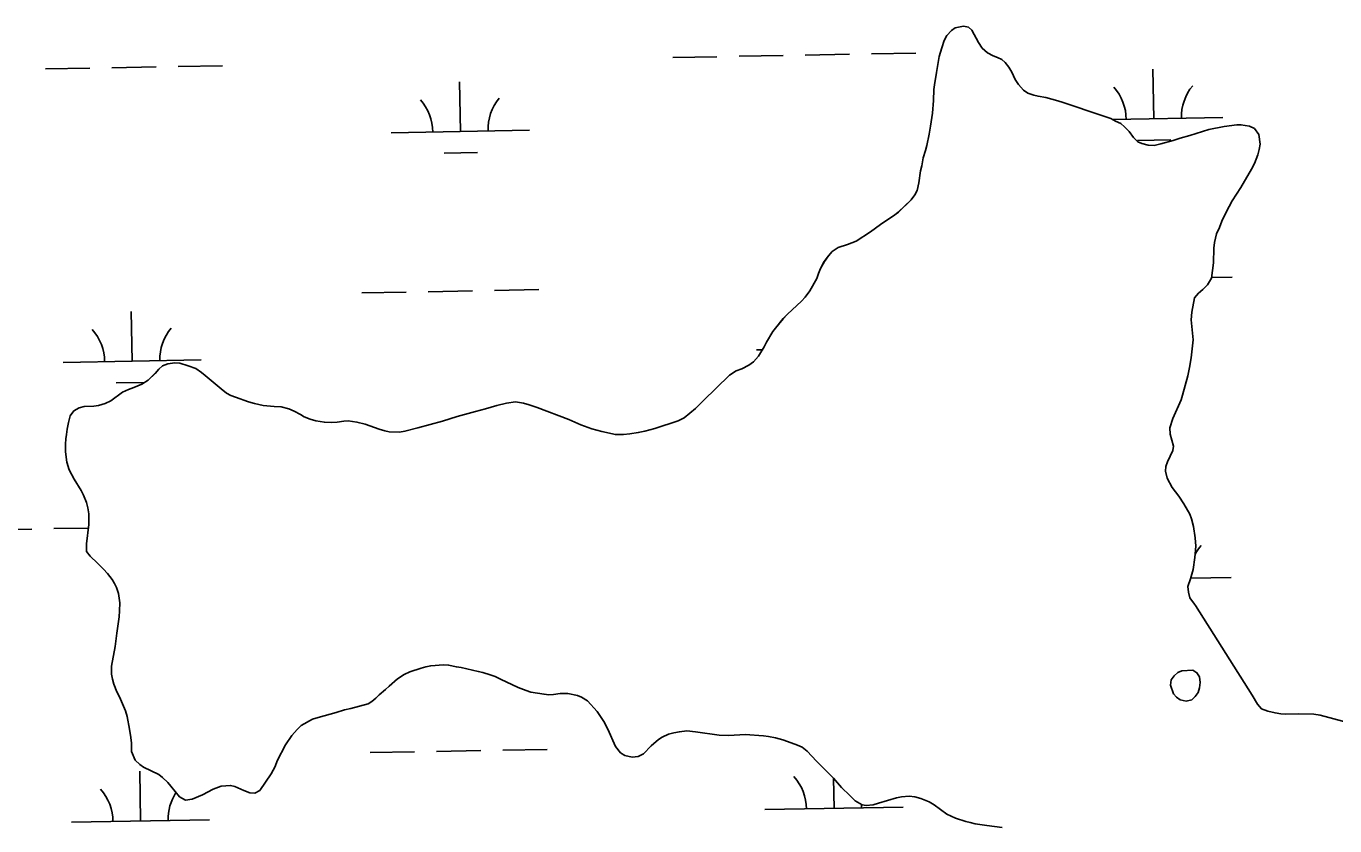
# Model space of a CAD drawing. Extents: x 3957609 to 3995875, y 234277 to 260273.
# Drawn here: x 3981710 to 3982657, y 248068 to 248646 of the extents above; entities that cross this region are included whole.
import ezdxf

# ---------------------------------------------------------------- set-up
doc = ezdxf.new("R2010")
doc.units = 0
doc.layers.add('V-TOPO-SHOR', color=7, linetype='Continuous')
doc.layers.add('V-WETL-SWMP', color=7, linetype='Continuous')

msp = doc.modelspace()

# ---------------------------------------------------------------- linework, layer by layer
at = {"layer": 'V-TOPO-SHOR'}
for points in [[(3982277.619, 248454.872), (3982282.645, 248463.768), (3982283.829, 248467.375), (3982285.328, 248470.977), (3982288.005, 248476.064), (3982290.995, 248480.3), (3982293.661, 248483.261), (3982298.132, 248486.216), (3982304.831, 248488.525), (3982311.104, 248490.941), (3982321.43, 248497.482), (3982328.674, 248502.867), (3982339.106, 248509.938), (3982341.558, 248511.945), (3982350.938, 248520.828), (3982353.393, 248524.322), (3982355.105, 248527.604), (3982356.402, 248533.122), (3982357.711, 248541.822), (3982358.468, 248545.324), (3982359.447, 248551.158), (3982361.168, 248556.461), (3982362.138, 248560.065), (3982363.871, 248568.235), (3982364.85, 248574.072), (3982366.163, 248583.515), (3982366.943, 248592.643), (3982367.293, 248600.605), (3982367.733, 248604.001), (3982369.149, 248612.914), (3982371.213, 248624.372), (3982372.937, 248630.736), (3982374.66, 248636.144), (3982376.585, 248639.534), (3982379.997, 248643.341), (3982382.766, 248645.135), (3982388.715, 248646.386), (3982392.428, 248645.629), (3982394.863, 248643.599), (3982399.498, 248634.555), (3982402.242, 248630.51), (3982406.049, 248627.096), (3982410.289, 248624.956), (3982413.256, 248623.776), (3982416.437, 248622.277), (3982418.974, 248620.143), (3982421.616, 248616.629), (3982423.617, 248613.01), (3982426.04, 248607.691), (3982428.573, 248604.177), (3982432.166, 248600.128), (3982435.236, 248597.992), (3982439.583, 248596.489), (3982442.66, 248595.731), (3982448.39, 248594.754), (3982456.873, 248592.276), (3982460.797, 248591.199), (3982488.895, 248581.848), (3982495.256, 248579.486), (3982498.648, 248577.668), (3982502.674, 248575.952), (3982505.32, 248573.605), (3982508.597, 248570.088), (3982511.659, 248565.828), (3982514.938, 248562.736), (3982517.801, 248561.556), (3982522.466, 248560.264), (3982526.607, 248560.139), (3982531.6, 248561.181), (3982540.425, 248563.588), (3982545.422, 248565.265), (3982552.543, 248567.256), (3982566.365, 248571.659), (3982577.416, 248573.842), (3982586.445, 248575.079), (3982589.524, 248575.067), (3982595.784, 248573.979), (3982599.28, 248572.374), (3982602.342, 248568.114), (3982603.376, 248560.995), (3982602.723, 248557.176), (3982601.752, 248553.252), (3982599.284, 248547.103), (3982597.144, 248542.864), (3982589.339, 248529.73), (3982583.142, 248520.094), (3982578.755, 248511.724), (3982575.755, 248505.259), (3982573.932, 248500.702), (3982571.79, 248496.25), (3982570.277, 248489.78), (3982569.836, 248485.854), (3982569.58, 248475.131), (3982568.155, 248463.987), (3982565.269, 248459.222), (3982561.964, 248455.943), (3982558.873, 248453.194), (3982555.887, 248449.809), (3982553.933, 248439.518), (3982553.381, 248433.892), (3982554.808, 248419.448)], [(3981750.075, 248310.496), (3981745.119, 248318.586), (3981741.537, 248325.393), (3981739.753, 248330.923), (3981738.829, 248338.359), (3981738.746, 248344.093), (3981738.973, 248347.808), (3981739.518, 248350.885), (3981739.958, 248354.917), (3981740.933, 248359.691), (3981742.225, 248364.358), (3981744.789, 248368.063), (3981748.727, 248370.384), (3981752.236, 248371.326), (3981759.457, 248371.508), (3981762.644, 248371.92), (3981767.532, 248373.492), (3981771.681, 248375.387), (3981779.988, 248381.619), (3981784.35, 248383.618), (3981788.285, 248384.875), (3981794.134, 248387.294), (3981798.711, 248390.247), (3981803.616, 248395.111), (3981806.282, 248398.179), (3981809.053, 248400.717), (3981812.988, 248402.083), (3981817.874, 248402.805), (3981821.483, 248402.472), (3981827.635, 248400.747), (3981833.146, 248398.707), (3981837.277, 248395.824), (3981840.027, 248393.69), (3981851.455, 248383.98), (3981855.477, 248380.886), (3981858.549, 248379.28), (3981861.943, 248377.885), (3981871.378, 248374.664), (3981875.622, 248373.476), (3981881.987, 248371.965), (3981889.945, 248371.188), (3981895.041, 248370.955), (3981900.452, 248369.661), (3981904.267, 248367.946), (3981908.822, 248365.485), (3981911.574, 248363.668), (3981915.922, 248362.058), (3981920.057, 248360.875), (3981926.211, 248359.787), (3981931.52, 248359.658), (3981935.343, 248359.961), (3981940.232, 248360.686), (3981943.31, 248360.778), (3981949.784, 248360.01), (3981955.616, 248358.499), (3981965.795, 248354.847), (3981970.036, 248353.557), (3981973.112, 248352.802), (3981980.651, 248352.771), (3981984.477, 248353.285), (3981993.937, 248355.689), (3982011.58, 248360.715), (3982022.32, 248364.068), (3982035.605, 248367.729), (3982042.726, 248369.505), (3982051.018, 248372.02), (3982058.033, 248373.585), (3982064.619, 248374.512), (3982070.349, 248373.64), (3982074.486, 248372.454), (3982080.211, 248370.521), (3982103.005, 248361.827), (3982111.801, 248358.075), (3982119.86, 248355.175), (3982126.964, 248353.025), (3982136.83, 248350.966), (3982142.671, 248350.944), (3982147.131, 248351.349), (3982153.293, 248352.386), (3982158.076, 248353.428), (3982165.305, 248355.417), (3982182.314, 248360.869), (3982186.463, 248362.976), (3982194.667, 248369.736), (3982197.438, 248372.38), (3982200.318, 248375.446), (3982219.292, 248393.952), (3982224.083, 248397.01), (3982228.336, 248398.587), (3982233.335, 248401.114), (3982236.743, 248403.647), (3982240.264, 248407.563), (3982244.434, 248414.446), (3982246.039, 248417.731), (3982250.85, 248425.569), (3982252.771, 248428.002), (3982258.319, 248434.777), (3982261.412, 248437.949), (3982271.537, 248447.358), (3982274.203, 248450.426), (3982277.619, 248454.872)], [(3982554.808, 248419.448), (3982553.481, 248406.394), (3982552.285, 248399.498), (3982550.984, 248393.344), (3982547.212, 248379.344), (3982546.137, 248376.163), (3982540.243, 248362.595), (3982537.986, 248355.704), (3982538.391, 248351.243), (3982540.798, 248342.527), (3982540.255, 248339.342), (3982536.292, 248331.078), (3982535.11, 248327.898), (3982534.992, 248324.5), (3982536.032, 248319.399), (3982539.614, 248312.589), (3982544.474, 248306.306), (3982548.273, 248300.874), (3982552.596, 248293.426), (3982553.749, 248289.916), (3982555.213, 248284.495), (3982556.455, 248276.315), (3982556.854, 248270.154), (3982556.184, 248261.983), (3982554.98, 248253.387), (3982552.936, 248246.494), (3982551.109, 248241.085), (3982551.517, 248236.838), (3982552.457, 248232.905), (3982555.834, 248228.113), (3982556.627, 248227.241)], [(3982131.396, 248137.786), (3982128.445, 248143.32), (3982126.125, 248146.939), (3982123.591, 248150.453), (3982116.616, 248158.338), (3982112.168, 248160.904), (3982109.304, 248162.084), (3982102.409, 248163.493), (3982096.887, 248163.515), (3982092.001, 248162.899), (3982088.603, 248162.7), (3982085.206, 248163.032), (3982075.658, 248164.662), (3982072.158, 248165.739), (3982066.434, 248167.992), (3982053.609, 248173.991), (3982049.902, 248175.916), (3982046.191, 248177.206), (3982040.783, 248178.82), (3982037.493, 248179.578), (3982025.189, 248182.387), (3982021.687, 248182.828), (3982016.065, 248184.124), (3982012.35, 248184.351), (3982003.216, 248183.645), (3981999.71, 248182.916), (3981996.308, 248181.974), (3981988.016, 248179.248), (3981983.971, 248177.353), (3981979.183, 248174.294), (3981973.002, 248168.903), (3981970.337, 248166.366), (3981965.863, 248162.563), (3981963.518, 248160.234), (3981960.64, 248157.699), (3981957.978, 248156.011), (3981945.225, 248152.771), (3981940.867, 248151.833), (3981934.807, 248149.947), (3981921.626, 248146.285), (3981917.585, 248144.921), (3981909.391, 248140.387), (3981906.407, 248137.534), (3981902.674, 248133.303), (3981897.975, 248126.526), (3981892.087, 248114.871), (3981890.584, 248110.843), (3981887.801, 248105.544), (3981879.578, 248093.474), (3981875.853, 248091.364), (3981872.244, 248091.698), (3981867.792, 248093.414), (3981861.327, 248096.201), (3981858.357, 248097.064), (3981851.453, 248096.562), (3981845.711, 248094.461), (3981838.051, 248090.35), (3981830.604, 248087.09), (3981825.611, 248086.367), (3981821.372, 248088.72), (3981815.14, 248096.496), (3981812.816, 248099.161), (3981809.008, 248102.892), (3981806.362, 248104.92), (3981795.342, 248110.38), (3981792.589, 248112.196), (3981789.204, 248115.289), (3981786.577, 248121.67), (3981786.495, 248127.618), (3981786.192, 248131.865), (3981785.262, 248137.815), (3981783.388, 248146.846), (3981782.341, 248150.992), (3981777.817, 248161.098), (3981776.027, 248164.715), (3981773.713, 248170.247), (3981772.773, 248173.966), (3981772.15, 248177.472), (3981772.175, 248183.311), (3981774.674, 248197.635), (3981776.095, 248207.185), (3981777.629, 248219.071), (3981777.965, 248223.317), (3981778.096, 248229.262), (3981777.791, 248232.662), (3981777.272, 248235.848), (3981775.802, 248240.207), (3981774.33, 248243.186), (3981772.535, 248245.953), (3981769.156, 248250.426), (3981766.408, 248253.519), (3981762.072, 248257.995), (3981756.784, 248263.007), (3981754.142, 248266.308), (3981753.954, 248271.936), (3981755.816, 248285.945), (3981755.742, 248293.483), (3981755.121, 248297.839), (3981754.075, 248301.771), (3981751.867, 248307.197), (3981750.075, 248310.496)], [(3982556.627, 248227.241), (3982597.507, 248162.432), (3982601.408, 248155.94), (3982604.368, 248152.53), (3982609.033, 248150.811), (3982614.229, 248149.517), (3982618.368, 248148.968), (3982622.083, 248148.743), (3982631.428, 248148.81), (3982642.362, 248148.552), (3982646.821, 248148.004), (3982666.651, 248142.509), (3982679.799, 248138.101), (3982683.617, 248136.707), (3982688.702, 248134.243), (3982694.523, 248129.123), (3982706.788, 248116.968)], [(3982540.644, 248163.407), (3982542.862, 248160.955), (3982545.615, 248159.034), (3982549.858, 248158.061), (3982553.897, 248159.106), (3982556.348, 248161.326), (3982558.484, 248164.396), (3982559.559, 248167.576), (3982560, 248171.611), (3982559.59, 248175.541), (3982557.585, 248178.627), (3982554.728, 248180.55), (3982546.761, 248180.053), (3982543.89, 248178.683), (3982541.119, 248176.465), (3982539.092, 248173.395), (3982538.438, 248169.573), (3982540.644, 248163.407)], [(3982416.615, 248066.655), (3982405.685, 248067.974), (3982397.092, 248069.387), (3982393.591, 248070.358), (3982390.513, 248071.009), (3982382.878, 248073.374), (3982376.732, 248076.266), (3982367.416, 248083.1), (3982363.816, 248085.132), (3982357.878, 248087.598), (3982353.424, 248088.89), (3982349.498, 248089.33), (3982343.868, 248088.822), (3982340.255, 248087.989), (3982327.181, 248084.219), (3982323.353, 248082.959), (3982318.36, 248082.449), (3982315.391, 248083.098), (3982310.412, 248085.986), (3982306.392, 248089.72), (3982300.364, 248095.689), (3982294.552, 248102.296), (3982285.457, 248111.57), (3982282.285, 248114.556), (3982275.627, 248121.803), (3982272.026, 248124.683), (3982268.637, 248126.291), (3982264.078, 248127.796), (3982258.034, 248130.155), (3982252.73, 248131.558), (3982247.532, 248132.535), (3982243.924, 248132.973), (3982230.761, 248133.876), (3982218.975, 248133.182), (3982211.86, 248133.424), (3982194.778, 248135.935), (3982188.408, 248136.598), (3982183.096, 248135.875), (3982179.166, 248135.148), (3982175.338, 248134.104), (3982170.658, 248131.998), (3982168.103, 248130.204), (3982162.669, 248125.662), (3982157.232, 248120.054), (3982153.293, 248117.947), (3982149.046, 248117.54), (3982143.531, 248118.838), (3982140.459, 248120.761), (3982136.973, 248125.234), (3982131.396, 248137.786)]]:
    msp.add_lwpolyline(points, dxfattribs=at)
at = {"layer": 'V-WETL-SWMP'}
for p, q in [((3982178.265, 248623.726), (3982210.259, 248624.308)), ((3982226.257, 248624.599), (3982258.251, 248625.181)), ((3982274.249, 248625.472), (3982306.243, 248626.053)), ((3982322.241, 248626.344), (3982354.236, 248626.926)), ((3981724.432, 248615.474), (3981756.426, 248616.056)), ((3981772.424, 248616.347), (3981804.418, 248616.929)), ((3981820.416, 248617.22), (3981852.41, 248617.801)), ((3982526.446, 248579.307), (3982525.791, 248615.301)), ((3982024.621, 248570.182), (3982023.966, 248606.176)), ((3982496.602, 248578.764), (3982576.437, 248580.216)), ((3981974.629, 248569.273), (3982074.612, 248571.091)), ((3982514.728, 248563.66), (3982538.724, 248564.097)), ((3982012.903, 248554.536), (3982036.899, 248554.972)), ((3982568.235, 248464.616), (3982583.127, 248464.887)), ((3981953.323, 248453.435), (3981985.318, 248454.017)), ((3982001.315, 248454.307), (3982033.31, 248454.889)), ((3982049.307, 248455.18), (3982081.302, 248455.762)), ((3981787.131, 248403.975), (3981786.477, 248439.969)), ((3981737.139, 248403.066), (3981837.123, 248404.884)), ((3982238.964, 248412.191), (3982243.113, 248412.266)), ((3981775.414, 248388.329), (3981796.326, 248388.709)), ((3981682.488, 248281.982), (3981714.482, 248282.563)), ((3981730.48, 248282.854), (3981755.466, 248283.309)), ((3982553.105, 248247.062), (3982582.485, 248247.596)), ((3981959.371, 248120.815), (3981991.366, 248121.397)), ((3982007.363, 248121.687), (3982039.358, 248122.269)), ((3982055.356, 248122.56), (3982087.35, 248123.142)), ((3981793.179, 248071.355), (3981792.525, 248107.349)), ((3982295.004, 248080.48), (3982294.609, 248102.232)), ((3982245.012, 248079.571), (3982344.996, 248081.389)), ((3981743.187, 248070.446), (3981843.171, 248072.264))]:
    msp.add_line(p, q, dxfattribs=at)
for points in [[(3981973.113, 248352.801), (3981980.652, 248352.77), (3981984.476, 248353.285), (3981993.936, 248355.689), (3982011.581, 248360.714), (3982022.319, 248364.068), (3982035.606, 248367.73), (3982042.727, 248369.506), (3982051.019, 248372.02), (3982058.033, 248373.584), (3982064.62, 248374.513), (3982070.35, 248373.64), (3982074.486, 248372.455), (3982080.211, 248370.521), (3982103.004, 248361.828), (3982111.801, 248358.076), (3982119.859, 248355.176), (3982126.964, 248353.024), (3982136.83, 248350.966), (3982142.67, 248350.943), (3982147.131, 248351.349), (3982153.293, 248352.386), (3982158.075, 248353.428), (3982165.304, 248355.416), (3982182.314, 248360.868), (3982186.463, 248362.975), (3982194.667, 248369.736), (3982197.438, 248372.38), (3982200.317, 248375.447), (3982219.292, 248393.951), (3982224.082, 248397.01), (3982228.336, 248398.586), (3982233.336, 248401.114), (3982236.744, 248403.648), (3982240.264, 248407.562), (3982244.433, 248414.447), (3982246.039, 248417.732), (3982250.849, 248425.569), (3982252.77, 248428.003), (3982258.319, 248434.776), (3982261.411, 248437.949), (3982271.536, 248447.357), (3982274.203, 248450.425), (3982277.619, 248454.871), (3982282.645, 248463.769), (3982283.828, 248467.375), (3982285.329, 248470.978), (3982288.004, 248476.064), (3982290.994, 248480.299), (3982293.661, 248483.261), (3982298.132, 248486.216), (3982304.831, 248488.524), (3982311.105, 248490.941), (3982321.431, 248497.482), (3982328.673, 248502.867), (3982339.107, 248509.939), (3982341.557, 248511.946), (3982350.937, 248520.827), (3982353.393, 248524.321), (3982355.105, 248527.605), (3982356.402, 248533.121), (3982357.711, 248541.822), (3982358.469, 248545.323), (3982359.448, 248551.159), (3982361.168, 248556.46), (3982362.139, 248560.066), (3982363.871, 248568.235), (3982364.85, 248574.071), (3982366.163, 248583.515), (3982366.943, 248592.643), (3982367.294, 248600.605), (3982367.733, 248604.001), (3982369.149, 248612.914), (3982371.213, 248624.373), (3982372.938, 248630.736), (3982374.659, 248636.144), (3982376.584, 248639.534), (3982379.997, 248643.342), (3982382.765, 248645.136), (3982388.716, 248646.386), (3982392.429, 248645.628), (3982394.863, 248643.6), (3982399.498, 248634.556), (3982402.242, 248630.511), (3982406.05, 248627.097), (3982410.289, 248624.957), (3982413.257, 248623.777), (3982416.436, 248622.277), (3982418.975, 248620.143), (3982421.616, 248616.629), (3982423.618, 248613.011), (3982426.039, 248607.692), (3982428.573, 248604.178), (3982432.166, 248600.128), (3982435.236, 248597.992), (3982439.584, 248596.488), (3982442.66, 248595.732), (3982448.389, 248594.754), (3982456.873, 248592.277), (3982460.797, 248591.199), (3982488.896, 248581.847)], [(3982488.896, 248581.847), (3982495.257, 248579.486), (3982498.647, 248577.667), (3982502.675, 248575.952), (3982505.32, 248573.605), (3982508.597, 248570.088), (3982511.659, 248565.828), (3982514.938, 248562.736), (3982517.8, 248561.556), (3982522.466, 248560.263), (3982526.607, 248560.14), (3982531.601, 248561.182), (3982540.424, 248563.588), (3982545.421, 248565.266), (3982552.543, 248567.255), (3982566.364, 248571.658), (3982577.415, 248573.842), (3982586.445, 248575.08), (3982589.524, 248575.067), (3982595.784, 248573.98), (3982599.281, 248572.373), (3982602.343, 248568.114), (3982603.376, 248560.996), (3982602.723, 248557.176), (3982601.752, 248553.251), (3982599.285, 248547.103), (3982597.144, 248542.865), (3982589.339, 248529.731), (3982583.142, 248520.094), (3982578.755, 248511.724), (3982575.755, 248505.259), (3982573.932, 248500.701), (3982571.79, 248496.25), (3982570.277, 248489.78), (3982569.837, 248485.853), (3982569.581, 248475.13), (3982568.155, 248463.987), (3982565.269, 248459.221), (3982561.964, 248455.943), (3982558.874, 248453.195), (3982555.887, 248449.81), (3982553.934, 248439.518), (3982553.38, 248433.893), (3982554.808, 248419.447), (3982553.48, 248406.393), (3982552.284, 248399.497), (3982550.985, 248393.344), (3982547.212, 248379.344), (3982546.137, 248376.163), (3982540.242, 248362.596), (3982537.985, 248355.704), (3982538.391, 248351.243), (3982540.798, 248342.526), (3982540.254, 248339.343), (3982536.292, 248331.078), (3982535.111, 248327.897), (3982534.991, 248324.5), (3982536.032, 248319.399), (3982539.614, 248312.589), (3982544.473, 248306.305), (3982548.273, 248300.875), (3982552.596, 248293.425), (3982553.749, 248289.916), (3982555.214, 248284.495), (3982556.455, 248276.315), (3982556.854, 248270.155), (3982556.184, 248261.982), (3982554.981, 248253.387), (3982552.936, 248246.493), (3982551.109, 248241.086), (3982551.516, 248236.837), (3982552.456, 248232.905), (3982555.834, 248228.113), (3982556.627, 248227.24), (3982597.506, 248162.432), (3982601.408, 248155.94), (3982604.367, 248152.53), (3982609.032, 248150.812), (3982614.229, 248149.517), (3982618.368, 248148.969), (3982622.083, 248148.742), (3982631.427, 248148.81), (3982642.362, 248148.553), (3982646.82, 248148.004), (3982666.652, 248142.508)], [(3981830.604, 248087.09), (3981825.611, 248086.367), (3981821.373, 248088.72), (3981815.141, 248096.496), (3981812.816, 248099.16), (3981809.009, 248102.892), (3981806.362, 248104.92), (3981795.342, 248110.38), (3981792.589, 248112.196), (3981789.204, 248115.289), (3981786.576, 248121.67), (3981786.494, 248127.617), (3981786.192, 248131.865), (3981785.261, 248137.815), (3981783.387, 248146.847), (3981782.342, 248150.992), (3981777.817, 248161.098), (3981776.027, 248164.715), (3981773.714, 248170.246), (3981772.773, 248173.966), (3981772.15, 248177.472), (3981772.174, 248183.312), (3981774.674, 248197.635), (3981776.094, 248207.185), (3981777.629, 248219.071), (3981777.964, 248223.317), (3981778.095, 248229.262), (3981777.79, 248232.661), (3981777.272, 248235.848), (3981775.803, 248240.207), (3981774.329, 248243.186), (3981772.535, 248245.954), (3981769.156, 248250.427), (3981766.408, 248253.518), (3981762.073, 248257.995), (3981756.784, 248263.007), (3981754.143, 248266.309), (3981753.954, 248271.937), (3981755.816, 248285.945), (3981755.741, 248293.484), (3981755.121, 248297.839), (3981754.075, 248301.772), (3981751.868, 248307.196), (3981750.076, 248310.495), (3981745.119, 248318.585), (3981741.537, 248325.394), (3981739.754, 248330.923), (3981738.829, 248338.359), (3981738.746, 248344.093), (3981738.973, 248347.808), (3981739.517, 248350.885), (3981739.958, 248354.918), (3981740.933, 248359.692), (3981742.226, 248364.358), (3981744.789, 248368.064), (3981748.727, 248370.384), (3981752.235, 248371.325), (3981759.456, 248371.508), (3981762.643, 248371.92), (3981767.533, 248373.493), (3981771.682, 248375.387), (3981779.989, 248381.618), (3981784.35, 248383.617), (3981788.284, 248384.875), (3981794.134, 248387.294), (3981798.711, 248390.248), (3981803.615, 248395.112), (3981806.282, 248398.18), (3981809.053, 248400.717), (3981812.987, 248402.082), (3981817.874, 248402.805), (3981821.483, 248402.472), (3981827.634, 248400.748), (3981833.147, 248398.708), (3981837.276, 248395.824), (3981840.028, 248393.69), (3981851.456, 248383.981), (3981855.478, 248380.886), (3981858.55, 248379.28), (3981861.942, 248377.886), (3981871.379, 248374.663), (3981875.621, 248373.477), (3981881.986, 248371.965), (3981889.946, 248371.189), (3981895.041, 248370.956), (3981900.451, 248369.66), (3981904.266, 248367.946), (3981908.822, 248365.485), (3981911.575, 248363.669), (3981915.922, 248362.059), (3981920.058, 248360.874), (3981926.212, 248359.787), (3981931.52, 248359.659), (3981935.343, 248359.962), (3981940.231, 248360.686), (3981943.31, 248360.779), (3981949.784, 248360.01), (3981955.617, 248358.499), (3981965.795, 248354.848), (3981970.037, 248353.557), (3981973.113, 248352.801)], [(3982376.733, 248076.266), (3982367.417, 248083.1), (3982363.815, 248085.132), (3982357.879, 248087.598), (3982353.425, 248088.89), (3982349.498, 248089.331), (3982343.869, 248088.823), (3982340.256, 248087.988), (3982327.181, 248084.219), (3982323.353, 248082.96), (3982318.361, 248082.45), (3982315.39, 248083.099), (3982310.412, 248085.986), (3982306.392, 248089.719), (3982300.365, 248095.689), (3982294.552, 248102.296), (3982285.458, 248111.57), (3982282.285, 248114.556), (3982275.626, 248121.803), (3982272.027, 248124.684), (3982268.636, 248126.291), (3982264.077, 248127.796), (3982258.034, 248130.156), (3982252.731, 248131.558), (3982247.532, 248132.535), (3982243.924, 248132.974), (3982230.762, 248133.877), (3982218.974, 248133.182), (3982211.861, 248133.424), (3982194.777, 248135.935), (3982188.409, 248136.598), (3982183.097, 248135.876), (3982179.165, 248135.149), (3982175.339, 248134.103), (3982170.658, 248131.999), (3982168.103, 248130.204), (3982162.669, 248125.661), (3982157.232, 248120.055), (3982153.294, 248117.948), (3982149.046, 248117.54), (3982143.53, 248118.837), (3982140.458, 248120.761), (3982136.973, 248125.234), (3982131.397, 248137.786), (3982128.446, 248143.319), (3982126.125, 248146.938), (3982123.591, 248150.453), (3982116.616, 248158.338), (3982112.167, 248160.904), (3982109.305, 248162.084), (3982102.409, 248163.492), (3982096.888, 248163.515), (3982092.001, 248162.898), (3982088.603, 248162.699), (3982085.206, 248163.032), (3982075.657, 248164.663), (3982072.158, 248165.739), (3982066.433, 248167.992), (3982053.61, 248173.99), (3982049.902, 248175.916), (3982046.191, 248177.206), (3982040.783, 248178.82), (3982037.494, 248179.577), (3982025.189, 248182.388), (3982021.687, 248182.827), (3982016.065, 248184.124), (3982012.35, 248184.351), (3982003.216, 248183.645), (3981999.709, 248182.916), (3981996.308, 248181.974), (3981988.015, 248179.248), (3981983.972, 248177.353), (3981979.182, 248174.293), (3981973.002, 248168.903), (3981970.337, 248166.366), (3981965.862, 248162.562), (3981963.517, 248160.235), (3981960.64, 248157.699), (3981957.978, 248156.011), (3981945.224, 248152.771), (3981940.867, 248151.834), (3981934.807, 248149.947), (3981921.626, 248146.285), (3981917.586, 248144.921), (3981909.392, 248140.388), (3981906.407, 248137.534), (3981902.674, 248133.302), (3981897.975, 248126.526), (3981892.087, 248114.87), (3981890.585, 248110.842), (3981887.802, 248105.544), (3981879.578, 248093.474), (3981875.853, 248091.365), (3981872.244, 248091.698), (3981867.792, 248093.415), (3981861.326, 248096.202), (3981858.357, 248097.064), (3981851.453, 248096.561), (3981845.711, 248094.461), (3981838.05, 248090.351), (3981830.604, 248087.09)], [(3982416.616, 248066.654), (3982405.685, 248067.973), (3982397.091, 248069.388), (3982393.591, 248070.358), (3982390.514, 248071.008), (3982382.879, 248073.375), (3982376.733, 248076.266)]]:
    msp.add_lwpolyline(points, dxfattribs=at)
msp.add_lwpolyline([(3982542.862, 248160.956), (3982540.643, 248163.407), (3982538.438, 248169.574), (3982539.091, 248173.394), (3982541.12, 248176.465), (3982543.89, 248178.683), (3982546.762, 248180.052), (3982554.728, 248180.55), (3982557.586, 248178.627), (3982559.591, 248175.54), (3982560, 248171.61), (3982559.559, 248167.577), (3982558.484, 248164.396), (3982556.348, 248161.326), (3982553.897, 248159.106), (3982549.858, 248158.061), (3982545.615, 248159.034)], close=True, dxfattribs=at)
for centre, start, end in [((3982581.671, 248580.786), 140.269876, 181.813534), ((3982079.846, 248571.661), 140.269876, 181.813534), ((3982471.203, 248578.777), 0.269879, 41.813537), ((3981969.378, 248569.653), 0.269879, 41.813537), ((3981731.889, 248403.446), 0.269879, 41.813537), ((3981842.356, 248405.454), 140.269876, 181.813534), ((3982587.719, 248248.166), 140.269876, 152.792194), ((3982239.762, 248079.95), 0.269879, 41.813537), ((3981737.937, 248070.826), 0.269879, 41.813537), ((3981848.404, 248072.834), 147.166603, 181.813534), ((3982350.229, 248081.959), 177.787392, 181.813534)]:
    msp.add_arc(centre, 35.246, start, end, dxfattribs=at)

doc.saveas('drawing.dxf')
